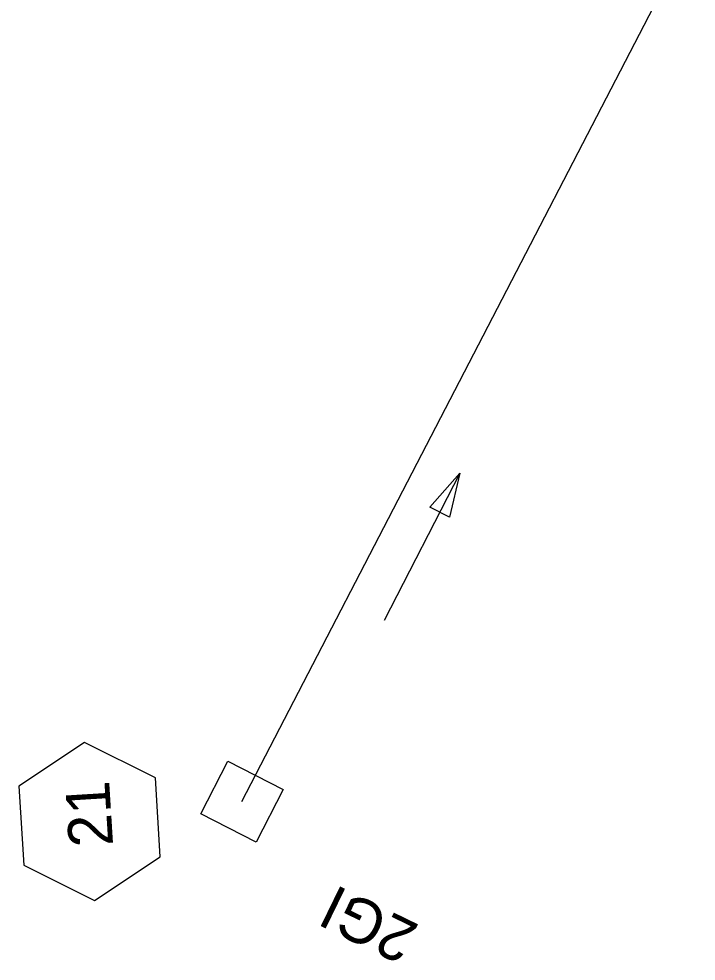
# Model space of a CAD drawing. Extents: x 2384780 to 2405861, y 547869 to 573706.
# Drawn here: x 2396560.1 to 2396636.9, y 553808.7 to 553915.5 of the extents above; entities that cross this region are included whole.
import ezdxf

# ---------------------------------------------------------------- set-up
doc = ezdxf.new("R2010")
doc.units = 0
for name, color, linetype in [('Breaklines', 7, 'Continuous'), ('Matchline Text', 7, 'Continuous'), ('Old_Level_5', 7, 'Continuous'), ('Prop Terminator CELL', 7, 'Continuous')]:
    doc.layers.add(name, color=color, linetype=linetype)

# ---------------------------------------------------------------- blocks, each defined once
blk = doc.blocks.new('IN')
at = {"layer": 'Matchline Text'}
blk.add_lwpolyline([(-0.07025, 0.067), (0.07025, 0.067), (0.07025, -0.067), (-0.07025, -0.067)], close=True, dxfattribs=at)

msp = doc.modelspace()

# ---------------------------------------------------------------- linework, layer by layer
at = {"layer": 'Breaklines'}
msp.add_line((2396585.4265, 553826.80975), (2396636.8845, 553926.1435), dxfattribs=at)
at = {"layer": 'Old_Level_5'}
msp.add_line((2396610.1175, 553864.03375), (2396601.5425, 553847.3145), dxfattribs=at)
msp.add_lwpolyline([(2396606.723, 553860.155), (2396610.1175, 553864.03375), (2396608.9475, 553859.0145)], close=True, dxfattribs=at)
at = {"layer": 'Prop Terminator CELL'}
msp.add_lwpolyline([(2396567.60025, 553833.49175), (2396560.14275, 553828.54525), (2396560.698, 553819.61375), (2396568.71075, 553815.62825), (2396576.168, 553820.575), (2396575.613, 553829.50675)], close=True, dxfattribs=at)

# ---------------------------------------------------------------- block references
at = {"layer": 'Old_Level_5', "xscale": 50, "yscale": 50, "rotation": 152.82288843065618}
msp.add_blockref('IN', (2396585.4265, 553826.80975), dxfattribs=at)

# ---------------------------------------------------------------- texts
at = {"layer": 'Breaklines'}
msp.add_text('2GI', height=4.999999, rotation=154.0276778, dxfattribs=at).set_placement((2396605.67125, 553812.76125))
at = {"layer": 'Prop Terminator CELL'}
msp.add_text('21', height=4.999999, rotation=93.5565028, dxfattribs=at).set_placement((2396570.82971, 553821.83346))

doc.saveas('drawing.dxf')
